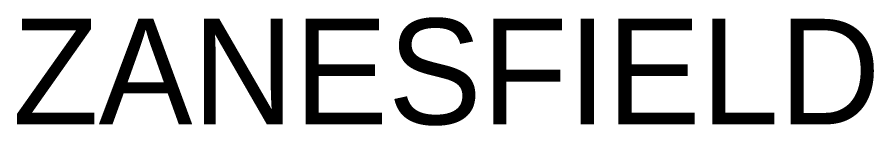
# Model space of a CAD drawing. Extents: x 0 to 34, y 0 to 22.
# Drawn here: x 7.6871 to 7.7526, y 18.5249 to 18.5332 of the extents above; entities that cross this region are included whole.
import ezdxf

# ---------------------------------------------------------------- set-up
doc = ezdxf.new("R2010")
doc.units = 0
doc.layers.add('GM_X_Corporation_Text', color=7, linetype='Continuous')

msp = doc.modelspace()

# ---------------------------------------------------------------- texts
at = {"layer": 'GM_X_Corporation_Text'}
msp.add_text('ZANESFIELD', height=0.008037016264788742, rotation=1.0000000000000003e-05, dxfattribs=at).set_placement((7.686782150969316, 18.52503596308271))

doc.saveas('drawing.dxf')
